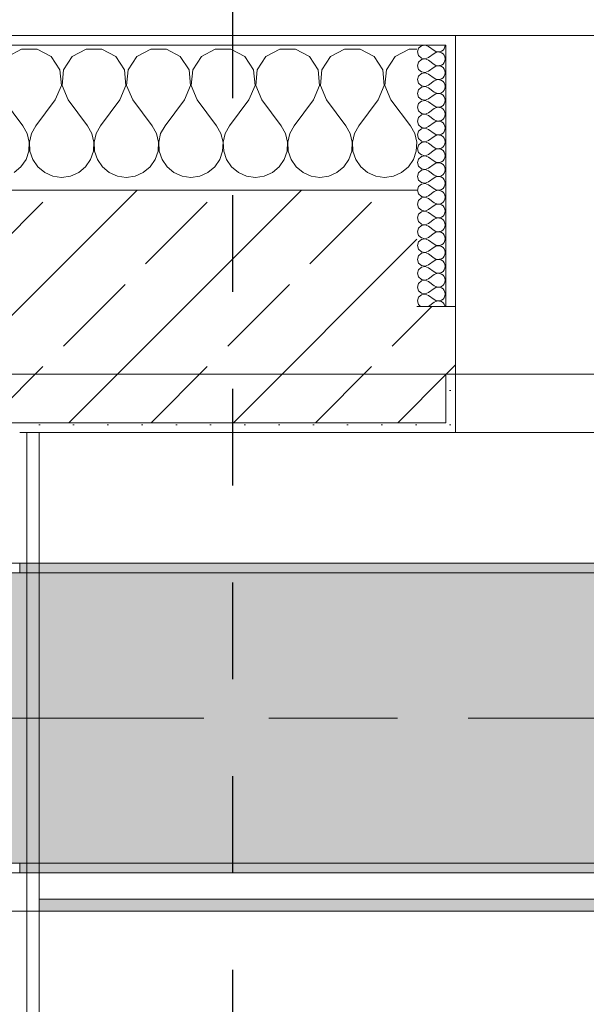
# Model space of a CAD drawing. Header units: metres. Extents: x -3.6 to 85.2, y -11 to 16.8.
# Tile 406 of 508: x 33.1 to 33.7, y 12.9 to 13.9. Entities that reach past the tile are written whole.
import ezdxf

# ---------------------------------------------------------------- set-up
doc = ezdxf.new("R2010")
doc.units = ezdxf.units.M
doc.header["$MEASUREMENT"] = 0
for name, pattern in [('Achse', [0.2, 0.1, -0.05, 0, -0.05]), ('Punktlinie eng', [0.0375, 0.0125, -0.025]), ('Strichlinie doppelt', [0.546806, 0.264583, -0.105833, 0.070556, -0.105833])]:
    doc.linetypes.add(name, pattern=pattern)
for name, color, linetype in [('208 - Marker.Detail', 7, 'Continuous'), ('451 - Universal.Achsen Raster', 7, 'Continuous'), ('604 - Struktur.Wand Aussen', 7, 'Continuous'), ('607 - Struktur.Stütze', 7, 'Continuous'), ('608 - Struktur.Träger', 7, 'Continuous'), ('Neubau_606 - Struktur.Wand Innen Ausbau', 7, 'Continuous'), ('Neubau_653 - Abdeckung.TB Verkofferung', 7, 'Continuous')]:
    doc.layers.add(name, color=color, linetype=linetype)
pattern_1 = [(45, (0, 0), (-0.01767767, 0.01767767), [0, -0.025])]
pattern_2 = [(0, (0, 0), (0, 0.08660254), [0, -0.05]), (0, (0.025, 0.0433), (0, 0.08660254), [0, -0.05])]
pattern_3 = [(45, (0, 0), (-0.0848528, 0.0848528), []), (45, (-0.04243, 0.04243), (-0.0848528, 0.0848528), [0.09, -0.03])]

# ---------------------------------------------------------------- blocks, each defined once
blk = doc.blocks.new('*X73')
at = {"layer": '604 - Struktur.Wand Aussen', "color": 7, "linetype": 'Continuous', "lineweight": 5}
for p, q in [((33.0919, 13.8407), (33.0776, 13.833)), ((33.1081, 13.8407), (33.0919, 13.8407)), ((33.1224, 13.833), (33.1081, 13.8407)), ((33.1585, 13.8407), (33.1442, 13.833)), ((33.1748, 13.8407), (33.1585, 13.8407)), ((33.1891, 13.833), (33.1748, 13.8407)), ((33.2252, 13.8407), (33.2109, 13.833)), ((33.2415, 13.8407), (33.2252, 13.8407)), ((33.2558, 13.833), (33.2415, 13.8407)), ((33.2919, 13.8407), (33.2776, 13.833)), ((33.3081, 13.8407), (33.2919, 13.8407)), ((33.3224, 13.833), (33.3081, 13.8407)), ((33.3585, 13.8407), (33.3442, 13.833)), ((33.3748, 13.8407), (33.3585, 13.8407)), ((33.3891, 13.833), (33.3748, 13.8407)), ((33.4252, 13.8407), (33.4109, 13.833)), ((33.4415, 13.8407), (33.4252, 13.8407)), ((33.4558, 13.833), (33.4415, 13.8407)), ((33.4919, 13.8407), (33.4776, 13.833)), ((33.5, 13.8407), (33.4919, 13.8407)), ((33.1314, 13.8195), (33.1224, 13.833)), ((33.1442, 13.833), (33.1352, 13.8195)), ((33.1981, 13.8195), (33.1891, 13.833)), ((33.2109, 13.833), (33.2019, 13.8195)), ((33.2648, 13.8195), (33.2558, 13.833)), ((33.2776, 13.833), (33.2686, 13.8195)), ((33.3314, 13.8195), (33.3224, 13.833)), ((33.3442, 13.833), (33.3352, 13.8195)), ((33.3981, 13.8195), (33.3891, 13.833)), ((33.4109, 13.833), (33.4019, 13.8195)), ((33.4648, 13.8195), (33.4558, 13.833)), ((33.4776, 13.833), (33.4686, 13.8195)), ((33.133, 13.8033), (33.1314, 13.8195)), ((33.1352, 13.8195), (33.1337, 13.8033)), ((33.1996, 13.8033), (33.1981, 13.8195)), ((33.2019, 13.8195), (33.2004, 13.8033)), ((33.2663, 13.8033), (33.2648, 13.8195)), ((33.2686, 13.8195), (33.267, 13.8033)), ((33.333, 13.8033), (33.3314, 13.8195)), ((33.3352, 13.8195), (33.3337, 13.8033)), ((33.3996, 13.8033), (33.3981, 13.8195)), ((33.4019, 13.8195), (33.4004, 13.8033)), ((33.4663, 13.8033), (33.4648, 13.8195)), ((33.4686, 13.8195), (33.467, 13.8033)), ((33.1267, 13.7883), (33.133, 13.8033)), ((33.1337, 13.8033), (33.14, 13.7883)), ((33.1933, 13.7883), (33.1996, 13.8033)), ((33.2004, 13.8033), (33.2067, 13.7883)), ((33.26, 13.7883), (33.2663, 13.8033)), ((33.267, 13.8033), (33.2733, 13.7883)), ((33.3267, 13.7883), (33.333, 13.8033)), ((33.3337, 13.8033), (33.34, 13.7883)), ((33.3933, 13.7883), (33.3996, 13.8033)), ((33.4004, 13.8033), (33.4067, 13.7883)), ((33.46, 13.7883), (33.4663, 13.8033)), ((33.467, 13.8033), (33.4733, 13.7883)), ((33.0733, 13.7883), (33.0933, 13.7617)), ((33.1267, 13.7883), (33.1067, 13.7617)), ((33.14, 13.7883), (33.16, 13.7617)), ((33.1933, 13.7883), (33.1733, 13.7617)), ((33.2067, 13.7883), (33.2267, 13.7617)), ((33.26, 13.7883), (33.24, 13.7617)), ((33.2733, 13.7883), (33.2933, 13.7617)), ((33.3267, 13.7883), (33.3067, 13.7617)), ((33.34, 13.7883), (33.36, 13.7617)), ((33.3933, 13.7883), (33.3733, 13.7617)), ((33.4067, 13.7883), (33.4267, 13.7617)), ((33.46, 13.7883), (33.44, 13.7617)), ((33.4733, 13.7883), (33.4933, 13.7617)), ((33.0978, 13.7536), (33.0933, 13.7617)), ((33.1067, 13.7617), (33.1022, 13.7536)), ((33.1645, 13.7536), (33.16, 13.7617)), ((33.1733, 13.7617), (33.1689, 13.7536)), ((33.2311, 13.7536), (33.2267, 13.7617)), ((33.24, 13.7617), (33.2355, 13.7536)), ((33.2978, 13.7536), (33.2933, 13.7617)), ((33.3067, 13.7617), (33.3022, 13.7536)), ((33.3645, 13.7536), (33.36, 13.7617)), ((33.3733, 13.7617), (33.3689, 13.7536)), ((33.4311, 13.7536), (33.4267, 13.7617)), ((33.44, 13.7617), (33.4355, 13.7536)), ((33.4978, 13.7536), (33.4933, 13.7617)), ((33.0999, 13.7447), (33.0978, 13.7536)), ((33.1022, 13.7536), (33.1001, 13.7447)), ((33.1665, 13.7447), (33.1645, 13.7536)), ((33.1689, 13.7536), (33.1668, 13.7447)), ((33.2332, 13.7447), (33.2311, 13.7536)), ((33.2355, 13.7536), (33.2335, 13.7447)), ((33.2999, 13.7447), (33.2978, 13.7536)), ((33.3022, 13.7536), (33.3001, 13.7447)), ((33.3665, 13.7447), (33.3645, 13.7536)), ((33.3689, 13.7536), (33.3668, 13.7447)), ((33.4332, 13.7447), (33.4311, 13.7536)), ((33.4355, 13.7536), (33.4335, 13.7447)), ((33.4999, 13.7447), (33.4978, 13.7536)), ((33.0994, 13.7355), (33.0999, 13.7447)), ((33.1001, 13.7447), (33.1006, 13.7355)), ((33.1661, 13.7355), (33.1665, 13.7447)), ((33.1668, 13.7447), (33.1672, 13.7355)), ((33.2328, 13.7355), (33.2332, 13.7447)), ((33.2335, 13.7447), (33.2339, 13.7355)), ((33.2994, 13.7355), (33.2999, 13.7447)), ((33.3001, 13.7447), (33.3006, 13.7355)), ((33.3661, 13.7355), (33.3665, 13.7447)), ((33.3668, 13.7447), (33.3672, 13.7355)), ((33.4328, 13.7355), (33.4332, 13.7447)), ((33.4335, 13.7447), (33.4339, 13.7355)), ((33.4994, 13.7355), (33.4999, 13.7447)), ((33.0913, 13.7192), (33.0965, 13.7268)), ((33.0965, 13.7268), (33.0994, 13.7355)), ((33.1006, 13.7355), (33.1035, 13.7268)), ((33.1035, 13.7268), (33.1087, 13.7192)), ((33.1579, 13.7192), (33.1631, 13.7268)), ((33.1631, 13.7268), (33.1661, 13.7355)), ((33.1672, 13.7355), (33.1702, 13.7268)), ((33.1702, 13.7268), (33.1754, 13.7192)), ((33.2246, 13.7192), (33.2298, 13.7268)), ((33.2298, 13.7268), (33.2328, 13.7355)), ((33.2339, 13.7355), (33.2369, 13.7268)), ((33.2369, 13.7268), (33.2421, 13.7192)), ((33.2913, 13.7192), (33.2965, 13.7268)), ((33.2965, 13.7268), (33.2994, 13.7355)), ((33.3006, 13.7355), (33.3035, 13.7268)), ((33.3035, 13.7268), (33.3087, 13.7192)), ((33.3579, 13.7192), (33.3631, 13.7268)), ((33.3631, 13.7268), (33.3661, 13.7355)), ((33.3672, 13.7355), (33.3702, 13.7268)), ((33.3702, 13.7268), (33.3754, 13.7192)), ((33.4246, 13.7192), (33.4298, 13.7268)), ((33.4298, 13.7268), (33.4328, 13.7355)), ((33.4339, 13.7355), (33.4369, 13.7268)), ((33.4369, 13.7268), (33.4421, 13.7192)), ((33.4913, 13.7192), (33.4965, 13.7268)), ((33.4965, 13.7268), (33.4994, 13.7355)), ((33.0842, 13.7133), (33.0913, 13.7192)), ((33.1087, 13.7192), (33.1158, 13.7133)), ((33.1509, 13.7133), (33.1579, 13.7192)), ((33.1754, 13.7192), (33.1825, 13.7133)), ((33.2175, 13.7133), (33.2246, 13.7192)), ((33.2421, 13.7192), (33.2491, 13.7133)), ((33.2842, 13.7133), (33.2913, 13.7192)), ((33.3087, 13.7192), (33.3158, 13.7133)), ((33.3509, 13.7133), (33.3579, 13.7192)), ((33.3754, 13.7192), (33.3825, 13.7133)), ((33.4175, 13.7133), (33.4246, 13.7192)), ((33.4421, 13.7192), (33.4491, 13.7133)), ((33.4842, 13.7133), (33.4913, 13.7192)), ((33.1158, 13.7133), (33.1242, 13.7096)), ((33.1242, 13.7096), (33.1333, 13.7083)), ((33.1333, 13.7083), (33.1424, 13.7096)), ((33.1424, 13.7096), (33.1509, 13.7133)), ((33.1825, 13.7133), (33.1909, 13.7096)), ((33.1909, 13.7096), (33.2, 13.7083)), ((33.2, 13.7083), (33.2091, 13.7096)), ((33.2091, 13.7096), (33.2175, 13.7133)), ((33.2491, 13.7133), (33.2576, 13.7096)), ((33.2576, 13.7096), (33.2667, 13.7083)), ((33.2667, 13.7083), (33.2758, 13.7096)), ((33.2758, 13.7096), (33.2842, 13.7133)), ((33.3158, 13.7133), (33.3242, 13.7096)), ((33.3242, 13.7096), (33.3333, 13.7083)), ((33.3333, 13.7083), (33.3424, 13.7096)), ((33.3424, 13.7096), (33.3509, 13.7133)), ((33.3825, 13.7133), (33.3909, 13.7096)), ((33.3909, 13.7096), (33.4, 13.7083)), ((33.4, 13.7083), (33.4091, 13.7096)), ((33.4091, 13.7096), (33.4175, 13.7133)), ((33.4491, 13.7133), (33.4576, 13.7096)), ((33.4576, 13.7096), (33.4667, 13.7083)), ((33.4667, 13.7083), (33.4758, 13.7096)), ((33.4758, 13.7096), (33.4842, 13.7133))]:
    blk.add_line(p, q, dxfattribs=at)
blk = doc.blocks.new('*X99')
at = {"layer": '604 - Struktur.Wand Aussen', "color": 7, "linetype": 'Continuous', "lineweight": 5}
for p, q in [((33.5018, 13.8416), (33.5007, 13.8379)), ((33.5047, 13.8442), (33.5018, 13.8416)), ((33.5085, 13.845), (33.5047, 13.8442)), ((33.5121, 13.8436), (33.5085, 13.845)), ((33.5121, 13.8436), (33.5179, 13.8393)), ((33.5179, 13.8393), (33.5196, 13.8383)), ((33.5235, 13.838), (33.5253, 13.8386)), ((33.5253, 13.8386), (33.527, 13.8397)), ((33.527, 13.8397), (33.5282, 13.8412)), ((33.5282, 13.8412), (33.529, 13.843)), ((33.529, 13.843), (33.5293, 13.845)), ((33.5007, 13.8379), (33.5018, 13.8341)), ((33.5018, 13.8341), (33.5047, 13.8315)), ((33.5047, 13.83), (33.5018, 13.8273)), ((33.5047, 13.8315), (33.5085, 13.8307)), ((33.5085, 13.8307), (33.5047, 13.83)), ((33.5085, 13.8307), (33.5121, 13.8321)), ((33.5121, 13.8293), (33.5085, 13.8307)), ((33.5121, 13.8321), (33.5179, 13.8364)), ((33.5121, 13.8293), (33.5179, 13.825)), ((33.5196, 13.8374), (33.5179, 13.8364)), ((33.5196, 13.8383), (33.5215, 13.8379)), ((33.5215, 13.8378), (33.5196, 13.8374)), ((33.5215, 13.8379), (33.5235, 13.838)), ((33.5235, 13.8377), (33.5215, 13.8378)), ((33.5253, 13.8371), (33.5235, 13.8377)), ((33.527, 13.836), (33.5253, 13.8371)), ((33.5282, 13.8345), (33.527, 13.836)), ((33.529, 13.8327), (33.5282, 13.8345)), ((33.5282, 13.827), (33.529, 13.8288)), ((33.5293, 13.8307), (33.529, 13.8327)), ((33.529, 13.8288), (33.5293, 13.8307)), ((33.5018, 13.8273), (33.5007, 13.8236)), ((33.5007, 13.8236), (33.5018, 13.8198)), ((33.5018, 13.8198), (33.5047, 13.8172)), ((33.5121, 13.8179), (33.5179, 13.8221)), ((33.5179, 13.825), (33.5196, 13.824)), ((33.5196, 13.8231), (33.5179, 13.8221)), ((33.5196, 13.824), (33.5215, 13.8236)), ((33.5215, 13.8235), (33.5196, 13.8231)), ((33.5215, 13.8236), (33.5235, 13.8237)), ((33.5235, 13.8234), (33.5215, 13.8235)), ((33.5235, 13.8237), (33.5253, 13.8243)), ((33.5253, 13.8228), (33.5235, 13.8234)), ((33.5253, 13.8243), (33.527, 13.8254)), ((33.527, 13.8217), (33.5253, 13.8228)), ((33.527, 13.8254), (33.5282, 13.827)), ((33.5282, 13.8202), (33.527, 13.8217)), ((33.529, 13.8184), (33.5282, 13.8202)), ((33.5293, 13.8164), (33.529, 13.8184)), ((33.5018, 13.813), (33.5007, 13.8093)), ((33.5007, 13.8093), (33.5018, 13.8055)), ((33.5047, 13.8157), (33.5018, 13.813)), ((33.5047, 13.8172), (33.5085, 13.8165)), ((33.5085, 13.8164), (33.5047, 13.8157)), ((33.5085, 13.8165), (33.5121, 13.8179)), ((33.5121, 13.815), (33.5085, 13.8164)), ((33.5121, 13.815), (33.5179, 13.8107)), ((33.5179, 13.8107), (33.5196, 13.8098)), ((33.5196, 13.8088), (33.5179, 13.8079)), ((33.5196, 13.8098), (33.5215, 13.8093)), ((33.5215, 13.8093), (33.5196, 13.8088)), ((33.5215, 13.8093), (33.5235, 13.8094)), ((33.5235, 13.8092), (33.5215, 13.8093)), ((33.5235, 13.8094), (33.5253, 13.81)), ((33.5253, 13.8085), (33.5235, 13.8092)), ((33.5253, 13.81), (33.527, 13.8112)), ((33.527, 13.8074), (33.5253, 13.8085)), ((33.527, 13.8112), (33.5282, 13.8127)), ((33.5282, 13.8127), (33.529, 13.8145)), ((33.529, 13.8145), (33.5293, 13.8164)), ((33.5018, 13.7988), (33.5007, 13.795)), ((33.5018, 13.8055), (33.5047, 13.8029)), ((33.5047, 13.8014), (33.5018, 13.7988)), ((33.5047, 13.8029), (33.5085, 13.8022)), ((33.5085, 13.8021), (33.5047, 13.8014)), ((33.5085, 13.8022), (33.5121, 13.8036)), ((33.5121, 13.8007), (33.5085, 13.8021)), ((33.5121, 13.8036), (33.5179, 13.8079)), ((33.5121, 13.8007), (33.5179, 13.7964)), ((33.5282, 13.8059), (33.527, 13.8074)), ((33.527, 13.7969), (33.5282, 13.7984)), ((33.529, 13.8041), (33.5282, 13.8059)), ((33.5282, 13.7984), (33.529, 13.8002)), ((33.5293, 13.8021), (33.529, 13.8041)), ((33.529, 13.8002), (33.5293, 13.8021)), ((33.5007, 13.795), (33.5018, 13.7912)), ((33.5018, 13.7912), (33.5047, 13.7886)), ((33.5047, 13.7886), (33.5085, 13.7879)), ((33.5085, 13.7878), (33.5047, 13.7871)), ((33.5085, 13.7879), (33.5121, 13.7893)), ((33.5121, 13.7864), (33.5085, 13.7878)), ((33.5121, 13.7893), (33.5179, 13.7936)), ((33.5179, 13.7964), (33.5196, 13.7955)), ((33.5196, 13.7945), (33.5179, 13.7936)), ((33.5196, 13.7955), (33.5215, 13.795)), ((33.5215, 13.795), (33.5196, 13.7945)), ((33.5215, 13.795), (33.5235, 13.7951)), ((33.5235, 13.7949), (33.5215, 13.795)), ((33.5235, 13.7951), (33.5253, 13.7958)), ((33.5253, 13.7942), (33.5235, 13.7949)), ((33.5253, 13.7958), (33.527, 13.7969)), ((33.527, 13.7931), (33.5253, 13.7942)), ((33.5282, 13.7916), (33.527, 13.7931)), ((33.529, 13.7898), (33.5282, 13.7916)), ((33.5293, 13.7879), (33.529, 13.7898)), ((33.529, 13.7859), (33.5293, 13.7879)), ((33.5018, 13.7845), (33.5007, 13.7807)), ((33.5007, 13.7807), (33.5018, 13.777)), ((33.5047, 13.7871), (33.5018, 13.7845)), ((33.5121, 13.7864), (33.5179, 13.7821)), ((33.5121, 13.775), (33.5179, 13.7793)), ((33.5179, 13.7821), (33.5196, 13.7812)), ((33.5196, 13.7802), (33.5179, 13.7793)), ((33.5196, 13.7812), (33.5215, 13.7807)), ((33.5215, 13.7807), (33.5196, 13.7802)), ((33.5215, 13.7807), (33.5235, 13.7808)), ((33.5235, 13.7806), (33.5215, 13.7807)), ((33.5235, 13.7808), (33.5253, 13.7815)), ((33.5253, 13.78), (33.5235, 13.7806)), ((33.5253, 13.7815), (33.527, 13.7826)), ((33.527, 13.7788), (33.5253, 13.78)), ((33.527, 13.7826), (33.5282, 13.7841)), ((33.5282, 13.7773), (33.527, 13.7788)), ((33.5282, 13.7841), (33.529, 13.7859)), ((33.5018, 13.7702), (33.5007, 13.7664)), ((33.5018, 13.777), (33.5047, 13.7743)), ((33.5047, 13.7728), (33.5018, 13.7702)), ((33.5047, 13.7743), (33.5085, 13.7736)), ((33.5085, 13.7735), (33.5047, 13.7728)), ((33.5085, 13.7736), (33.5121, 13.775)), ((33.5121, 13.7721), (33.5085, 13.7735)), ((33.5121, 13.7721), (33.5179, 13.7679)), ((33.5179, 13.7679), (33.5196, 13.7669)), ((33.5253, 13.7672), (33.527, 13.7683)), ((33.527, 13.7683), (33.5282, 13.7698)), ((33.529, 13.7755), (33.5282, 13.7773)), ((33.5282, 13.7698), (33.529, 13.7716)), ((33.5293, 13.7736), (33.529, 13.7755)), ((33.529, 13.7716), (33.5293, 13.7736)), ((33.5007, 13.7664), (33.5018, 13.7627)), ((33.5018, 13.7627), (33.5047, 13.76)), ((33.5047, 13.7585), (33.5018, 13.7559)), ((33.5047, 13.76), (33.5085, 13.7593)), ((33.5085, 13.7593), (33.5047, 13.7585)), ((33.5085, 13.7593), (33.5121, 13.7607)), ((33.5121, 13.7579), (33.5085, 13.7593)), ((33.5121, 13.7607), (33.5179, 13.765)), ((33.5121, 13.7579), (33.5179, 13.7536)), ((33.5196, 13.766), (33.5179, 13.765)), ((33.5196, 13.7669), (33.5215, 13.7665)), ((33.5215, 13.7664), (33.5196, 13.766)), ((33.5215, 13.7665), (33.5235, 13.7666)), ((33.5235, 13.7663), (33.5215, 13.7664)), ((33.5235, 13.7666), (33.5253, 13.7672)), ((33.5253, 13.7657), (33.5235, 13.7663)), ((33.527, 13.7646), (33.5253, 13.7657)), ((33.5282, 13.763), (33.527, 13.7646)), ((33.529, 13.7612), (33.5282, 13.763)), ((33.5282, 13.7555), (33.529, 13.7573)), ((33.5293, 13.7593), (33.529, 13.7612)), ((33.529, 13.7573), (33.5293, 13.7593)), ((33.5018, 13.7559), (33.5007, 13.7521)), ((33.5007, 13.7521), (33.5018, 13.7484)), ((33.5018, 13.7484), (33.5047, 13.7458)), ((33.5121, 13.7464), (33.5179, 13.7507)), ((33.5179, 13.7536), (33.5196, 13.7526)), ((33.5196, 13.7517), (33.5179, 13.7507)), ((33.5196, 13.7526), (33.5215, 13.7522)), ((33.5215, 13.7521), (33.5196, 13.7517)), ((33.5215, 13.7522), (33.5235, 13.7523)), ((33.5235, 13.752), (33.5215, 13.7521)), ((33.5235, 13.7523), (33.5253, 13.7529)), ((33.5253, 13.7514), (33.5235, 13.752)), ((33.5253, 13.7529), (33.527, 13.754)), ((33.527, 13.7503), (33.5253, 13.7514)), ((33.527, 13.754), (33.5282, 13.7555)), ((33.5282, 13.7488), (33.527, 13.7503)), ((33.529, 13.747), (33.5282, 13.7488)), ((33.5018, 13.7416), (33.5007, 13.7379)), ((33.5007, 13.7379), (33.5018, 13.7341)), ((33.5047, 13.7442), (33.5018, 13.7416)), ((33.5047, 13.7458), (33.5085, 13.745)), ((33.5085, 13.745), (33.5047, 13.7442)), ((33.5085, 13.745), (33.5121, 13.7464)), ((33.5121, 13.7436), (33.5085, 13.745)), ((33.5121, 13.7436), (33.5179, 13.7393)), ((33.5179, 13.7393), (33.5196, 13.7383)), ((33.5196, 13.7374), (33.5179, 13.7364)), ((33.5196, 13.7383), (33.5215, 13.7379)), ((33.5215, 13.7378), (33.5196, 13.7374)), ((33.5215, 13.7379), (33.5235, 13.738)), ((33.5235, 13.7377), (33.5215, 13.7378)), ((33.5235, 13.738), (33.5253, 13.7386)), ((33.5253, 13.7371), (33.5235, 13.7377)), ((33.5253, 13.7386), (33.527, 13.7397)), ((33.527, 13.736), (33.5253, 13.7371)), ((33.527, 13.7397), (33.5282, 13.7412)), ((33.5282, 13.7412), (33.529, 13.743)), ((33.5293, 13.745), (33.529, 13.747)), ((33.529, 13.743), (33.5293, 13.745)), ((33.5018, 13.7273), (33.5007, 13.7236)), ((33.5018, 13.7341), (33.5047, 13.7315)), ((33.5047, 13.73), (33.5018, 13.7273)), ((33.5047, 13.7315), (33.5085, 13.7307)), ((33.5085, 13.7307), (33.5047, 13.73)), ((33.5085, 13.7307), (33.5121, 13.7321)), ((33.5121, 13.7293), (33.5085, 13.7307)), ((33.5121, 13.7321), (33.5179, 13.7364)), ((33.5121, 13.7293), (33.5179, 13.725)), ((33.5282, 13.7345), (33.527, 13.736)), ((33.527, 13.7254), (33.5282, 13.727)), ((33.529, 13.7327), (33.5282, 13.7345)), ((33.5282, 13.727), (33.529, 13.7288)), ((33.5293, 13.7307), (33.529, 13.7327)), ((33.529, 13.7288), (33.5293, 13.7307)), ((33.5007, 13.7236), (33.5018, 13.7198)), ((33.5018, 13.7198), (33.5047, 13.7172)), ((33.5047, 13.7172), (33.5085, 13.7165)), ((33.5085, 13.7165), (33.5121, 13.7179)), ((33.5121, 13.7179), (33.5179, 13.7221)), ((33.5179, 13.725), (33.5196, 13.724)), ((33.5196, 13.7231), (33.5179, 13.7221)), ((33.5196, 13.724), (33.5215, 13.7236)), ((33.5215, 13.7235), (33.5196, 13.7231)), ((33.5215, 13.7236), (33.5235, 13.7237)), ((33.5235, 13.7234), (33.5215, 13.7235)), ((33.5235, 13.7237), (33.5253, 13.7243)), ((33.5253, 13.7228), (33.5235, 13.7234)), ((33.5253, 13.7243), (33.527, 13.7254)), ((33.527, 13.7217), (33.5253, 13.7228)), ((33.5282, 13.7202), (33.527, 13.7217)), ((33.529, 13.7184), (33.5282, 13.7202)), ((33.5293, 13.7164), (33.529, 13.7184)), ((33.5018, 13.713), (33.5007, 13.7093)), ((33.5007, 13.7093), (33.5018, 13.7055)), ((33.5047, 13.7157), (33.5018, 13.713)), ((33.5085, 13.7164), (33.5047, 13.7157)), ((33.5121, 13.715), (33.5085, 13.7164)), ((33.5121, 13.715), (33.5179, 13.7107)), ((33.5121, 13.7036), (33.5179, 13.7079)), ((33.5179, 13.7107), (33.5196, 13.7098)), ((33.5196, 13.7088), (33.5179, 13.7079)), ((33.5196, 13.7098), (33.5215, 13.7093)), ((33.5215, 13.7093), (33.5196, 13.7088)), ((33.5215, 13.7093), (33.5235, 13.7094)), ((33.5235, 13.7092), (33.5215, 13.7093)), ((33.5235, 13.7094), (33.5253, 13.71)), ((33.5253, 13.7085), (33.5235, 13.7092)), ((33.5253, 13.71), (33.527, 13.7112)), ((33.527, 13.7074), (33.5253, 13.7085)), ((33.527, 13.7112), (33.5282, 13.7127)), ((33.5282, 13.7059), (33.527, 13.7074)), ((33.5282, 13.7127), (33.529, 13.7145)), ((33.529, 13.7145), (33.5293, 13.7164)), ((33.5018, 13.6988), (33.5007, 13.695)), ((33.5018, 13.7055), (33.5047, 13.7029)), ((33.5047, 13.7014), (33.5018, 13.6988)), ((33.5047, 13.7029), (33.5085, 13.7022)), ((33.5085, 13.7021), (33.5047, 13.7014)), ((33.5085, 13.7022), (33.5121, 13.7036)), ((33.5121, 13.7007), (33.5085, 13.7021)), ((33.5121, 13.7007), (33.5179, 13.6964)), ((33.5179, 13.6964), (33.5196, 13.6955)), ((33.5253, 13.6958), (33.527, 13.6969)), ((33.527, 13.6969), (33.5282, 13.6984)), ((33.529, 13.7041), (33.5282, 13.7059)), ((33.5282, 13.6984), (33.529, 13.7002)), ((33.5293, 13.7021), (33.529, 13.7041)), ((33.529, 13.7002), (33.5293, 13.7021)), ((33.5007, 13.695), (33.5018, 13.6912)), ((33.5018, 13.6912), (33.5047, 13.6886)), ((33.5047, 13.6871), (33.5018, 13.6845)), ((33.5047, 13.6886), (33.5085, 13.6879)), ((33.5085, 13.6878), (33.5047, 13.6871)), ((33.5085, 13.6879), (33.5121, 13.6893)), ((33.5121, 13.6864), (33.5085, 13.6878)), ((33.5121, 13.6893), (33.5179, 13.6936)), ((33.5121, 13.6864), (33.5179, 13.6821)), ((33.5196, 13.6945), (33.5179, 13.6936)), ((33.5196, 13.6955), (33.5215, 13.695)), ((33.5215, 13.695), (33.5196, 13.6945)), ((33.5215, 13.695), (33.5235, 13.6951)), ((33.5235, 13.6949), (33.5215, 13.695)), ((33.5235, 13.6951), (33.5253, 13.6958)), ((33.5253, 13.6942), (33.5235, 13.6949)), ((33.527, 13.6931), (33.5253, 13.6942)), ((33.5282, 13.6916), (33.527, 13.6931)), ((33.529, 13.6898), (33.5282, 13.6916)), ((33.5293, 13.6879), (33.529, 13.6898)), ((33.529, 13.6859), (33.5293, 13.6879)), ((33.5018, 13.6845), (33.5007, 13.6807)), ((33.5007, 13.6807), (33.5018, 13.677)), ((33.5018, 13.677), (33.5047, 13.6743)), ((33.5121, 13.675), (33.5179, 13.6793)), ((33.5179, 13.6821), (33.5196, 13.6812)), ((33.5196, 13.6802), (33.5179, 13.6793)), ((33.5196, 13.6812), (33.5215, 13.6807)), ((33.5215, 13.6807), (33.5196, 13.6802)), ((33.5215, 13.6807), (33.5235, 13.6808)), ((33.5235, 13.6806), (33.5215, 13.6807)), ((33.5235, 13.6808), (33.5253, 13.6815)), ((33.5253, 13.68), (33.5235, 13.6806)), ((33.5253, 13.6815), (33.527, 13.6826)), ((33.527, 13.6788), (33.5253, 13.68)), ((33.527, 13.6826), (33.5282, 13.6841)), ((33.5282, 13.6773), (33.527, 13.6788)), ((33.5282, 13.6841), (33.529, 13.6859)), ((33.529, 13.6755), (33.5282, 13.6773)), ((33.5018, 13.6702), (33.5007, 13.6664)), ((33.5007, 13.6664), (33.5018, 13.6627)), ((33.5047, 13.6728), (33.5018, 13.6702)), ((33.5047, 13.6743), (33.5085, 13.6736)), ((33.5085, 13.6735), (33.5047, 13.6728)), ((33.5085, 13.6736), (33.5121, 13.675)), ((33.5121, 13.6721), (33.5085, 13.6735)), ((33.5121, 13.6721), (33.5179, 13.6679)), ((33.5179, 13.6679), (33.5196, 13.6669)), ((33.5196, 13.666), (33.5179, 13.665)), ((33.5196, 13.6669), (33.5215, 13.6665)), ((33.5215, 13.6664), (33.5196, 13.666)), ((33.5215, 13.6665), (33.5235, 13.6666)), ((33.5235, 13.6663), (33.5215, 13.6664)), ((33.5235, 13.6666), (33.5253, 13.6672)), ((33.5253, 13.6657), (33.5235, 13.6663)), ((33.5253, 13.6672), (33.527, 13.6683)), ((33.527, 13.6683), (33.5282, 13.6698)), ((33.5282, 13.6698), (33.529, 13.6716)), ((33.5293, 13.6736), (33.529, 13.6755)), ((33.529, 13.6716), (33.5293, 13.6736)), ((33.5018, 13.6559), (33.5007, 13.6521)), ((33.5018, 13.6627), (33.5047, 13.66)), ((33.5047, 13.6585), (33.5018, 13.6559)), ((33.5047, 13.66), (33.5085, 13.6593)), ((33.5085, 13.6593), (33.5047, 13.6585)), ((33.5085, 13.6593), (33.5121, 13.6607)), ((33.5121, 13.6579), (33.5085, 13.6593)), ((33.5121, 13.6607), (33.5179, 13.665)), ((33.5121, 13.6579), (33.5179, 13.6536)), ((33.527, 13.6646), (33.5253, 13.6657)), ((33.5282, 13.663), (33.527, 13.6646)), ((33.529, 13.6612), (33.5282, 13.663)), ((33.5282, 13.6555), (33.529, 13.6573)), ((33.5293, 13.6593), (33.529, 13.6612)), ((33.529, 13.6573), (33.5293, 13.6593)), ((33.5007, 13.6521), (33.5018, 13.6484)), ((33.5018, 13.6484), (33.5047, 13.6458)), ((33.5047, 13.6458), (33.5085, 13.645)), ((33.5085, 13.645), (33.5121, 13.6464)), ((33.5121, 13.6464), (33.5179, 13.6507)), ((33.5179, 13.6536), (33.5196, 13.6526)), ((33.5196, 13.6517), (33.5179, 13.6507)), ((33.5196, 13.6526), (33.5215, 13.6522)), ((33.5215, 13.6521), (33.5196, 13.6517)), ((33.5215, 13.6522), (33.5235, 13.6523)), ((33.5235, 13.652), (33.5215, 13.6521)), ((33.5235, 13.6523), (33.5253, 13.6529)), ((33.5253, 13.6514), (33.5235, 13.652)), ((33.5253, 13.6529), (33.527, 13.654)), ((33.527, 13.6503), (33.5253, 13.6514)), ((33.527, 13.654), (33.5282, 13.6555)), ((33.5282, 13.6488), (33.527, 13.6503)), ((33.529, 13.647), (33.5282, 13.6488)), ((33.5293, 13.645), (33.529, 13.647)), ((33.5018, 13.6416), (33.5007, 13.6379)), ((33.5007, 13.6379), (33.5018, 13.6341)), ((33.5047, 13.6442), (33.5018, 13.6416)), ((33.5085, 13.645), (33.5047, 13.6442)), ((33.5121, 13.6436), (33.5085, 13.645)), ((33.5121, 13.6436), (33.5179, 13.6393)), ((33.5121, 13.6321), (33.5179, 13.6364)), ((33.5179, 13.6393), (33.5196, 13.6383)), ((33.5196, 13.6374), (33.5179, 13.6364)), ((33.5196, 13.6383), (33.5215, 13.6379)), ((33.5215, 13.6378), (33.5196, 13.6374)), ((33.5215, 13.6379), (33.5235, 13.638)), ((33.5235, 13.6377), (33.5215, 13.6378)), ((33.5235, 13.638), (33.5253, 13.6386)), ((33.5253, 13.6371), (33.5235, 13.6377)), ((33.5253, 13.6386), (33.527, 13.6397)), ((33.527, 13.636), (33.5253, 13.6371)), ((33.527, 13.6397), (33.5282, 13.6412)), ((33.5282, 13.6345), (33.527, 13.636)), ((33.5282, 13.6412), (33.529, 13.643)), ((33.529, 13.643), (33.5293, 13.645)), ((33.5018, 13.6273), (33.5007, 13.6236)), ((33.5018, 13.6341), (33.5047, 13.6315)), ((33.5047, 13.63), (33.5018, 13.6273)), ((33.5047, 13.6315), (33.5085, 13.6307)), ((33.5085, 13.6307), (33.5047, 13.63)), ((33.5085, 13.6307), (33.5121, 13.6321)), ((33.5121, 13.6293), (33.5085, 13.6307)), ((33.5121, 13.6293), (33.5179, 13.625)), ((33.5253, 13.6243), (33.527, 13.6254)), ((33.527, 13.6254), (33.5282, 13.627)), ((33.529, 13.6327), (33.5282, 13.6345)), ((33.5282, 13.627), (33.529, 13.6288)), ((33.5293, 13.6307), (33.529, 13.6327)), ((33.529, 13.6288), (33.5293, 13.6307)), ((33.5007, 13.6236), (33.5018, 13.6198)), ((33.5018, 13.6198), (33.5047, 13.6172)), ((33.5047, 13.6157), (33.5018, 13.613)), ((33.5047, 13.6172), (33.5085, 13.6165)), ((33.5085, 13.6164), (33.5047, 13.6157)), ((33.5085, 13.6165), (33.5121, 13.6179)), ((33.5121, 13.615), (33.5085, 13.6164)), ((33.5121, 13.6179), (33.5179, 13.6221)), ((33.5121, 13.615), (33.5179, 13.6107)), ((33.5179, 13.625), (33.5196, 13.624)), ((33.5196, 13.6231), (33.5179, 13.6221)), ((33.5196, 13.624), (33.5215, 13.6236)), ((33.5215, 13.6235), (33.5196, 13.6231)), ((33.5215, 13.6236), (33.5235, 13.6237)), ((33.5235, 13.6234), (33.5215, 13.6235)), ((33.5235, 13.6237), (33.5253, 13.6243)), ((33.5253, 13.6228), (33.5235, 13.6234)), ((33.527, 13.6217), (33.5253, 13.6228)), ((33.5282, 13.6202), (33.527, 13.6217)), ((33.529, 13.6184), (33.5282, 13.6202)), ((33.5293, 13.6164), (33.529, 13.6184)), ((33.529, 13.6145), (33.5293, 13.6164)), ((33.5018, 13.613), (33.5007, 13.6093)), ((33.5007, 13.6093), (33.5018, 13.6055)), ((33.5018, 13.6055), (33.5047, 13.6029)), ((33.5121, 13.6036), (33.5179, 13.6079)), ((33.5179, 13.6107), (33.5196, 13.6098)), ((33.5196, 13.6088), (33.5179, 13.6079)), ((33.5196, 13.6098), (33.5215, 13.6093)), ((33.5215, 13.6093), (33.5196, 13.6088)), ((33.5215, 13.6093), (33.5235, 13.6094)), ((33.5235, 13.6092), (33.5215, 13.6093)), ((33.5235, 13.6094), (33.5253, 13.61)), ((33.5253, 13.6085), (33.5235, 13.6092)), ((33.5253, 13.61), (33.527, 13.6112)), ((33.527, 13.6074), (33.5253, 13.6085)), ((33.527, 13.6112), (33.5282, 13.6127)), ((33.5282, 13.6059), (33.527, 13.6074)), ((33.5282, 13.6127), (33.529, 13.6145)), ((33.529, 13.6041), (33.5282, 13.6059)), ((33.5018, 13.5988), (33.5007, 13.595)), ((33.5007, 13.595), (33.5018, 13.5912)), ((33.5047, 13.6014), (33.5018, 13.5988)), ((33.5047, 13.6029), (33.5085, 13.6022)), ((33.5085, 13.6021), (33.5047, 13.6014)), ((33.5085, 13.6022), (33.5121, 13.6036)), ((33.5121, 13.6007), (33.5085, 13.6021)), ((33.5121, 13.6007), (33.5179, 13.5964)), ((33.5179, 13.5964), (33.5196, 13.5955)), ((33.5196, 13.5955), (33.5215, 13.595)), ((33.5215, 13.595), (33.5196, 13.5945)), ((33.5215, 13.595), (33.5235, 13.5951)), ((33.5235, 13.5949), (33.5215, 13.595)), ((33.5235, 13.5951), (33.5253, 13.5958)), ((33.5253, 13.5942), (33.5235, 13.5949)), ((33.5253, 13.5958), (33.527, 13.5969)), ((33.527, 13.5969), (33.5282, 13.5984)), ((33.5282, 13.5984), (33.529, 13.6002)), ((33.5293, 13.6021), (33.529, 13.6041)), ((33.529, 13.6002), (33.5293, 13.6021)), ((33.5018, 13.5845), (33.5007, 13.5807)), ((33.5018, 13.5912), (33.5047, 13.5886)), ((33.5047, 13.5871), (33.5018, 13.5845)), ((33.5047, 13.5886), (33.5085, 13.5879)), ((33.5085, 13.5878), (33.5047, 13.5871)), ((33.5085, 13.5879), (33.5121, 13.5893)), ((33.5121, 13.5864), (33.5085, 13.5878)), ((33.5121, 13.5893), (33.5179, 13.5936)), ((33.5121, 13.5864), (33.5179, 13.5821)), ((33.5196, 13.5945), (33.5179, 13.5936)), ((33.527, 13.5931), (33.5253, 13.5942)), ((33.5282, 13.5916), (33.527, 13.5931)), ((33.529, 13.5898), (33.5282, 13.5916)), ((33.5282, 13.5841), (33.529, 13.5859)), ((33.5293, 13.5879), (33.529, 13.5898)), ((33.529, 13.5859), (33.5293, 13.5879)), ((33.5007, 13.5807), (33.5018, 13.577)), ((33.5018, 13.577), (33.5039, 13.575)), ((33.5121, 13.575), (33.5179, 13.5793)), ((33.5179, 13.5821), (33.5196, 13.5812)), ((33.5196, 13.5802), (33.5179, 13.5793)), ((33.5196, 13.5812), (33.5215, 13.5807)), ((33.5215, 13.5807), (33.5196, 13.5802)), ((33.5215, 13.5807), (33.5235, 13.5808)), ((33.5235, 13.5806), (33.5215, 13.5807)), ((33.5235, 13.5808), (33.5253, 13.5815)), ((33.5253, 13.58), (33.5235, 13.5806)), ((33.5253, 13.5815), (33.527, 13.5826)), ((33.527, 13.5788), (33.5253, 13.58)), ((33.527, 13.5826), (33.5282, 13.5841)), ((33.5282, 13.5773), (33.527, 13.5788)), ((33.529, 13.5755), (33.5282, 13.5773)), ((33.5291, 13.575), (33.529, 13.5755))]:
    blk.add_line(p, q, dxfattribs=at)

msp = doc.modelspace()

# ---------------------------------------------------------------- hatches: boundary and pattern name
at = {"layer": '604 - Struktur.Wand Aussen', "linetype": 'Continuous', "lineweight": 0, "true_color": 0x000000}
h = msp.add_hatch(dxfattribs=at)
h.set_pattern_fill('Verputz_0001', color=18, style=0, pattern_type=2)
h.set_pattern_definition(pattern_2)
h.paths.add_polyline_path([(32.35, 13.855), (32.35, 13.845), (33.53, 13.845), (33.53, 13.855)])
h = msp.add_hatch(dxfattribs=at)
h.set_pattern_fill('Verputz_0001', color=18, style=0, pattern_type=2)
h.set_pattern_definition(pattern_2)
h.paths.add_polyline_path([(33.53, 13.855), (33.53, 13.575), (33.54, 13.575), (33.54, 13.855)])
h = msp.add_hatch(dxfattribs=at)
h.set_pattern_fill('Beton__Stahlbeton_0001', color=18, style=0, pattern_type=2)
h.set_pattern_definition(pattern_3)
h.paths.add_polyline_path([(32.34, 13.505), (32.35, 13.505), (32.35, 13.455), (33.53, 13.455), (33.53, 13.505), (33.54, 13.505), (33.54, 13.575), (33.53, 13.575), (33.5, 13.575), (33.5, 13.695), (32.38, 13.695), (32.38, 13.575), (32.35, 13.575), (32.34, 13.575)])
h = msp.add_hatch(dxfattribs=at)
h.set_pattern_fill('Gips_0001', color=18, style=0, pattern_type=2)
h.set_pattern_definition(pattern_1)
h.paths.add_polyline_path([(33.53, 13.445), (33.54, 13.445), (33.54, 13.505), (33.53, 13.505)])
h = msp.add_hatch(dxfattribs=at)
h.set_pattern_fill('Gips_0001', color=18, style=0, pattern_type=2)
h.set_pattern_definition(pattern_1)
h.paths.add_polyline_path([(33.09, 13.445), (33.53, 13.445), (33.53, 13.455), (33.09, 13.455)])
at = {"layer": '607 - Struktur.Stütze', "linetype": 'Continuous', "lineweight": 0, "true_color": 0x000000}
h = msp.add_hatch(dxfattribs=at)
h.set_pattern_fill('Gips_0001', color=18, style=0, pattern_type=2)
h.set_pattern_definition(pattern_1)
h.paths.add_polyline_path([(32.77, 13.455), (32.77, 13.445), (32.78, 13.445), (32.78, 13.45), (33.08, 13.45), (33.08, 13.445), (33.09, 13.445), (33.09, 13.455)])
at = {"layer": '608 - Struktur.Träger', "linetype": 'Continuous', "lineweight": 0, "true_color": 0x000000}
h = msp.add_hatch(dxfattribs=at)
h.set_pattern_fill('Gips_0001', color=18, style=0, pattern_type=2)
h.set_pattern_definition(pattern_1)
h.paths.add_polyline_path([(33.09, 13.3), (36.37, 13.3), (36.37, 13.31), (33.09, 13.31)])
h = msp.add_hatch(dxfattribs=at)
h.set_pattern_fill('Beton__Stahlbeton_0001', color=18, style=0, pattern_type=2)
h.set_pattern_definition(pattern_3)
h.paths.add_polyline_path([(15.09, 13.3), (14.78, 13.3), (14.78, 13), (15.09, 13), (18.37, 13), (18.69, 13), (21.97, 13), (22.29, 13), (25.57, 13), (25.89, 13), (29.17, 13), (29.49, 13), (32.77, 13), (33.09, 13), (36.37, 13), (36.69, 13), (39.97, 13), (40.29, 13), (43.57, 13), (43.89, 13), (47.17, 13), (47.48, 13), (47.48, 13.3), (47.17, 13.3), (43.89, 13.3), (43.57, 13.3), (40.29, 13.3), (39.97, 13.3), (36.69, 13.3), (36.37, 13.3), (33.09, 13.3), (32.77, 13.3), (29.49, 13.3), (29.17, 13.3), (25.89, 13.3), (25.57, 13.3), (22.29, 13.3), (21.97, 13.3), (18.69, 13.3), (18.37, 13.3)])
h = msp.add_hatch(dxfattribs=at)
h.set_pattern_fill('Gips_0001', color=18, style=0, pattern_type=2)
h.set_pattern_definition(pattern_1)
h.paths.add_polyline_path([(33.09, 13), (33.09, 12.99), (36.37, 12.99), (36.37, 13)])
at = {"layer": 'Neubau_606 - Struktur.Wand Innen Ausbau', "linetype": 'Continuous', "lineweight": 0, "true_color": 0x000000}
h = msp.add_hatch(dxfattribs=at)
h.set_pattern_fill('Gips_0001', color=18, style=0, pattern_type=2)
h.set_pattern_definition(pattern_1)
h.paths.add_polyline_path([(33.11, 12.7025), (33.11, 13.445), (33.0975, 13.445), (33.0975, 12.7025)])
at = {"layer": 'Neubau_653 - Abdeckung.TB Verkofferung', "linetype": 'Continuous', "lineweight": 0, "true_color": 0x000000}
h = msp.add_hatch(dxfattribs=at)
h.set_pattern_fill('Gips_0001', color=18, style=0, pattern_type=2)
h.set_pattern_definition(pattern_1)
h.paths.add_polyline_path([(33.11, 12.963), (33.11, 12.9505), (36.47, 12.9505), (36.47, 12.963)])

# ---------------------------------------------------------------- linework, layer by layer
at = {"layer": '208 - Marker.Detail', "color": 30, "linetype": 'Punktlinie eng', "lineweight": 25, "true_color": 0xff6e00}
msp.add_line((33.31, 12.59), (33.31, 13.955), dxfattribs=at)
at = {"layer": '451 - Universal.Achsen Raster', "color": 160, "linetype": 'Strichlinie doppelt', "lineweight": 9, "true_color": 0x3232ff}
msp.add_line((64.935, 13.15), (-3.175, 13.15), dxfattribs=at)
at = {"layer": '604 - Struktur.Wand Aussen', "color": 7, "linetype": 'Continuous', "lineweight": 5}
for p, q in [((33.53, 13.855), (33.54, 13.855)), ((33.54, 13.855), (33.54, 13.845)), ((33.5, 13.845), (32.38, 13.845)), ((33.5, 13.845), (33.53, 13.845)), ((33.53, 13.575), (33.53, 13.845)), ((33.53, 13.845), (33.53, 13.575)), ((33.54, 13.845), (33.54, 13.705)), ((33.54, 13.705), (33.54, 13.695)), ((33.54, 13.695), (33.54, 13.575)), ((33.5, 13.575), (33.53, 13.575)), ((33.53, 13.575), (33.54, 13.575)), ((33.53, 13.505), (33.54, 13.505)), ((33.54, 13.505), (33.54, 13.455)), ((33.54, 13.455), (33.54, 13.445)), ((33.53, 13.445), (33.54, 13.445))]:
    msp.add_line(p, q, dxfattribs=at)
at = {"layer": '604 - Struktur.Wand Aussen', "color": 7, "linetype": 'Continuous', "lineweight": 13}
for p, q in [((35.94, 13.855), (33.54, 13.855)), ((33.5, 13.695), (32.38, 13.695)), ((33.54, 13.575), (33.54, 13.505)), ((33.53, 13.455), (33.53, 13.505)), ((32.35, 13.455), (33.53, 13.455)), ((33.54, 13.445), (35.94, 13.445))]:
    msp.add_line(p, q, dxfattribs=at)
at = {"layer": '604 - Struktur.Wand Aussen', "color": 7, "linetype": 'Continuous', "lineweight": 5, "flags": 128}
for points in [[(33.53, 13.855), (32.35, 13.855)], [(33.09, 13.445), (33.53, 13.445)]]:
    msp.add_lwpolyline(points, dxfattribs=at)
at = {"layer": '608 - Struktur.Träger', "color": 7, "linetype": 'Continuous', "lineweight": 13}
for p, q in [((14.78, 13.31), (47.48, 13.31)), ((33.09, 13.3), (32.77, 13.3)), ((36.37, 13.3), (33.09, 13.3)), ((14.78, 12.99), (47.48, 12.99))]:
    msp.add_line(p, q, dxfattribs=at)
at = {"layer": '608 - Struktur.Träger', "color": 7, "linetype": 'Continuous', "lineweight": 5}
for p, q in [((33.09, 13.31), (33.09, 13.3)), ((36.37, 13.31), (33.09, 13.31)), ((33.09, 13), (33.09, 12.99)), ((36.37, 12.99), (33.09, 12.99))]:
    msp.add_line(p, q, dxfattribs=at)
at = {"layer": '608 - Struktur.Träger', "color": 7, "linetype": 'Achse', "lineweight": 9}
msp.add_line((14.78, 13.15), (47.48, 13.15), dxfattribs=at)
at = {"layer": '608 - Struktur.Träger', "color": 7, "linetype": 'Continuous', "lineweight": 13, "flags": 128}
msp.add_lwpolyline([(47.48, 13), (47.17, 13), (43.89, 13), (43.57, 13), (40.29, 13), (39.97, 13), (36.69, 13), (36.37, 13), (33.09, 13), (32.77, 13), (29.49, 13), (29.17, 13), (25.89, 13), (25.57, 13), (22.29, 13), (21.97, 13), (18.69, 13), (18.37, 13), (15.09, 13), (14.78, 13)], dxfattribs=at)
at = {"layer": 'Neubau_606 - Struktur.Wand Innen Ausbau', "color": 1, "linetype": 'Continuous', "lineweight": 5}
msp.add_line((33.0975, 12.7525), (33.0975, 13.445), dxfattribs=at)
at = {"layer": 'Neubau_606 - Struktur.Wand Innen Ausbau', "color": 1, "linetype": 'Continuous', "lineweight": 5, "flags": 128}
msp.add_lwpolyline([(33.11, 12.69), (33.11, 13.445)], dxfattribs=at)
at = {"layer": 'Neubau_653 - Abdeckung.TB Verkofferung', "color": 1, "linetype": 'Continuous', "lineweight": 9}
for p, q in [((15.11, 13.505), (47.13, 13.505)), ((22.05, 12.9505), (47.13, 12.9505))]:
    msp.add_line(p, q, dxfattribs=at)
at = {"layer": 'Neubau_653 - Abdeckung.TB Verkofferung', "color": 1, "linetype": 'Continuous', "lineweight": 5}
for p, q in [((36.47, 12.99), (33.11, 12.99)), ((36.47, 12.963), (33.11, 12.963)), ((36.47, 12.9505), (33.11, 12.9505))]:
    msp.add_line(p, q, dxfattribs=at)
at = {"layer": 'Neubau_653 - Abdeckung.TB Verkofferung', "color": 1, "linetype": 'Continuous', "lineweight": 5, "flags": 128}
msp.add_lwpolyline([(33.11, 12.99), (33.11, 12.963), (33.11, 12.9505)], dxfattribs=at)

# ---------------------------------------------------------------- block references
at = {"layer": '604 - Struktur.Wand Aussen', "color": 7, "lineweight": 18}
for name in ['*X73', '*X99']:
    msp.add_blockref(name, (0, 0), dxfattribs=at)

doc.saveas('drawing.dxf')
